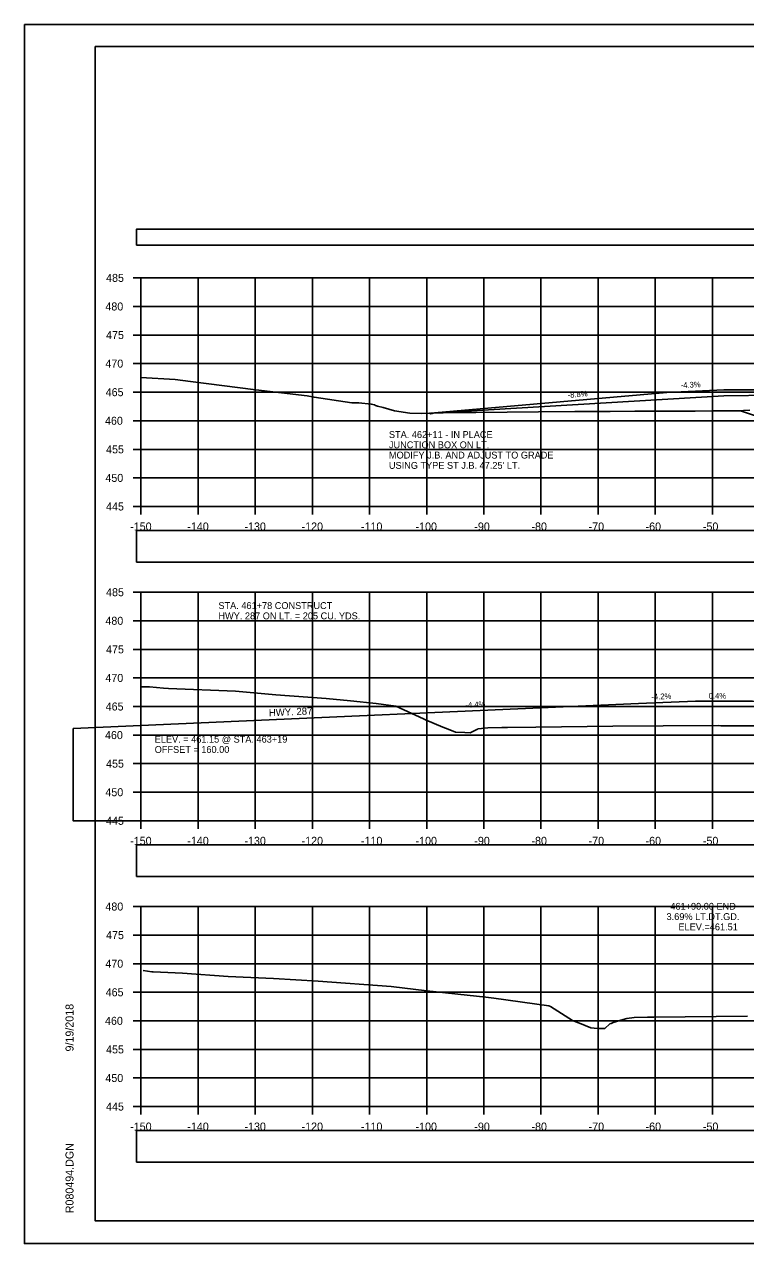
# Model space of a CAD drawing. Extents: x 1376273 to 1384221, y 378927 to 384592.
# Drawn here: x 1383887.5 to 1384013.7, y 380751.8 to 380965.2 of the extents above; entities that cross this region are included whole.
import ezdxf

# ---------------------------------------------------------------- set-up
doc = ezdxf.new("R2010")
doc.units = 0
for name, color, linetype in [('R_Axis', 7, 'Continuous'), ('R_Axis Annot', 7, 'Continuous'), ('R_Border', 7, 'Continuous'), ('R_Border Notes', 7, 'Continuous'), ('R_Drive', 7, 'Continuous'), ('R_Exist Surface', 7, 'Continuous'), ('R_Grid', 7, 'Continuous'), ('R_No Plot', 7, 'Continuous'), ('R_Water', 7, 'Continuous'), ('R_Xsect Elev', 7, 'Continuous'), ('T_Notes', 7, 'Continuous')]:
    doc.layers.add(name, color=color, linetype=linetype)

msp = doc.modelspace()

# ---------------------------------------------------------------- linework, layer by layer
at = {"layer": 'R_Axis'}
for p, q in [((1383906.51, 380920.83), (1383907.91, 380920.83)), ((1383907.91, 380880.83), (1383907.91, 380920.83)), ((1383906.51, 380915.83), (1383907.91, 380915.83)), ((1383906.51, 380910.83), (1383907.91, 380910.83)), ((1383906.51, 380905.83), (1383907.91, 380905.83)), ((1383906.51, 380900.83), (1383907.91, 380900.83)), ((1383906.51, 380895.83), (1383907.91, 380895.83)), ((1383906.51, 380890.83), (1383907.91, 380890.83)), ((1383906.51, 380885.83), (1383907.91, 380885.83)), ((1383906.51, 380880.83), (1383907.91, 380880.83)), ((1383907.91, 380880.83), (1384207.91, 380880.83)), ((1383907.91, 380879.43), (1383907.91, 380880.83)), ((1383917.91, 380879.43), (1383917.91, 380880.83)), ((1383927.91, 380879.43), (1383927.91, 380880.83)), ((1383937.91, 380879.43), (1383937.91, 380880.83)), ((1383947.91, 380879.43), (1383947.91, 380880.83)), ((1383957.91, 380879.43), (1383957.91, 380880.83)), ((1383967.91, 380879.43), (1383967.91, 380880.83)), ((1383977.91, 380879.43), (1383977.91, 380880.83)), ((1383987.91, 380879.43), (1383987.91, 380880.83)), ((1383997.91, 380879.43), (1383997.91, 380880.83)), ((1384007.91, 380879.43), (1384007.91, 380880.83)), ((1383906.51, 380865.83), (1383907.91, 380865.83)), ((1383907.91, 380825.83), (1383907.91, 380865.83)), ((1383906.51, 380860.83), (1383907.91, 380860.83)), ((1383906.51, 380855.83), (1383907.91, 380855.83)), ((1383906.51, 380850.83), (1383907.91, 380850.83)), ((1383906.51, 380845.83), (1383907.91, 380845.83)), ((1383906.51, 380840.83), (1383907.91, 380840.83)), ((1383906.51, 380835.83), (1383907.91, 380835.83)), ((1383906.51, 380830.83), (1383907.91, 380830.83)), ((1383906.51, 380825.83), (1383907.91, 380825.83)), ((1383907.91, 380825.83), (1384207.91, 380825.83)), ((1383907.91, 380824.43), (1383907.91, 380825.83)), ((1383917.91, 380824.43), (1383917.91, 380825.83)), ((1383927.91, 380824.43), (1383927.91, 380825.83)), ((1383937.91, 380824.43), (1383937.91, 380825.83)), ((1383947.91, 380824.43), (1383947.91, 380825.83)), ((1383957.91, 380824.43), (1383957.91, 380825.83)), ((1383967.91, 380824.43), (1383967.91, 380825.83)), ((1383977.91, 380824.43), (1383977.91, 380825.83)), ((1383987.91, 380824.43), (1383987.91, 380825.83)), ((1383997.91, 380824.43), (1383997.91, 380825.83)), ((1384007.91, 380824.43), (1384007.91, 380825.83)), ((1383906.51, 380810.83), (1383907.91, 380810.83)), ((1383907.91, 380775.83), (1383907.91, 380810.83)), ((1383906.51, 380805.83), (1383907.91, 380805.83)), ((1383906.51, 380800.83), (1383907.91, 380800.83)), ((1383906.51, 380795.83), (1383907.91, 380795.83)), ((1383906.51, 380790.83), (1383907.91, 380790.83)), ((1383906.51, 380785.83), (1383907.91, 380785.83)), ((1383906.51, 380780.83), (1383907.91, 380780.83)), ((1383906.51, 380775.83), (1383907.91, 380775.83)), ((1383907.91, 380775.83), (1384207.91, 380775.83)), ((1383907.91, 380774.43), (1383907.91, 380775.83)), ((1383917.91, 380774.43), (1383917.91, 380775.83)), ((1383927.91, 380774.43), (1383927.91, 380775.83)), ((1383937.91, 380774.43), (1383937.91, 380775.83)), ((1383947.91, 380774.43), (1383947.91, 380775.83)), ((1383957.91, 380774.43), (1383957.91, 380775.83)), ((1383967.91, 380774.43), (1383967.91, 380775.83)), ((1383977.91, 380774.43), (1383977.91, 380775.83)), ((1383987.91, 380774.43), (1383987.91, 380775.83)), ((1383997.91, 380774.43), (1383997.91, 380775.83)), ((1384007.91, 380774.43), (1384007.91, 380775.83))]:
    msp.add_line(p, q, dxfattribs=at)
at = {"layer": 'R_Axis Annot'}
for points in [[(1383907.13, 380926.56), (1384208.93, 380926.56), (1384208.93, 380929.38), (1383907.13, 380929.38)], [(1383907.13, 380871.11), (1384208.93, 380871.11), (1384208.93, 380876.63), (1383907.13, 380876.63)], [(1383907.13, 380816.09), (1384208.93, 380816.09), (1384208.93, 380821.61), (1383907.13, 380821.61)], [(1383907.13, 380766.1), (1384208.93, 380766.1), (1384208.93, 380771.63), (1383907.13, 380771.63)]]:
    msp.add_lwpolyline(points, close=True, dxfattribs=at)
at = {"layer": 'R_Border'}
for p, q in [((1383899.91, 380961.29), (1384216.09, 380961.29)), ((1383899.91, 380755.83), (1383899.91, 380961.29)), ((1383899.91, 380755.83), (1383899.91, 380755.83)), ((1384216.09, 380755.83), (1383899.91, 380755.83))]:
    msp.add_line(p, q, dxfattribs=at)
at = {"layer": 'R_Drive'}
msp.add_lwpolyline([(1384033.91, 380845.38), (1384024.95, 380846.25), (1384014.96, 380846.75), (1384004.96, 380846.79), (1383994.97, 380846.37), (1383907.91, 380842.51)], dxfattribs=at)
at = {"layer": 'R_Exist Surface'}
for points in [[(1383907.91, 380903.39), (1383913.89, 380903.05), (1383916.59, 380902.72), (1383928.03, 380901.24), (1383937, 380900.19), (1383938.21, 380899.95), (1383944.8, 380898.95), (1383946.05, 380898.95), (1383948.21, 380898.74), (1383948.78, 380898.59), (1383948.95, 380898.51), (1383949.29, 380898.37), (1383950.31, 380898.14), (1383952.25, 380897.54), (1383954.95, 380897.13), (1383957.06, 380897.11), (1383958.37, 380897.13), (1383958.64, 380897.06), (1383958.65, 380897.05), (1383958.92, 380897.12), (1383959, 380897.15), (1383959.1, 380897.15), (1383962.54, 380897.25), (1383966.5, 380897.29), (1383977.5, 380897.42), (1383983.85, 380897.44), (1383990.05, 380897.46), (1383994.35, 380897.48), (1384000.52, 380897.49), (1384004.89, 380897.48), (1384008.11, 380897.54), (1384012.2, 380897.57), (1384014.45, 380897.66)], [(1383907.91, 380849.3), (1383909.39, 380849.25), (1383911.86, 380849.05), (1383912.75, 380848.97), (1383924.44, 380848.53), (1383931.5, 380847.85), (1383940.34, 380847.22), (1383944.59, 380846.81), (1383949.07, 380846.37), (1383952.53, 380845.9), (1383957.34, 380843.67), (1383957.47, 380843.6), (1383957.72, 380843.5), (1383960.71, 380842.23), (1383961.64, 380841.87), (1383962.97, 380841.32), (1383964.58, 380841.31), (1383965.51, 380841.21), (1383966.79, 380841.88), (1383966.86, 380841.89), (1383966.94, 380841.9), (1383968.63, 380842.11), (1383971.09, 380842.15), (1383972.06, 380842.17), (1383976.99, 380842.24), (1383990.51, 380842.42), (1383999.27, 380842.47), (1384008.97, 380842.48), (1384009.41, 380842.47), (1384009.86, 380842.47), (1384025.44, 380842.44)], [(1383908.28, 380799.65), (1383909.78, 380799.42), (1383910.01, 380799.39), (1383910.04, 380799.39), (1383915.19, 380799.17), (1383923.19, 380798.57), (1383931.12, 380798.22), (1383938.94, 380797.78), (1383951.72, 380796.81), (1383957.91, 380796.08), (1383968.24, 380794.99), (1383969.68, 380794.8), (1383979.3, 380793.46), (1383979.55, 380793.32), (1383983.43, 380790.91), (1383985.55, 380790.05), (1383985.66, 380790.03), (1383986.63, 380789.58), (1383987.8, 380789.5), (1383989.1, 380789.51), (1383989.97, 380790.28), (1383990.2, 380790.37), (1383990.57, 380790.53), (1383992.31, 380791.08), (1383992.94, 380791.22), (1383994.25, 380791.43), (1383996.54, 380791.48), (1383997.65, 380791.5), (1384014.08, 380791.67)]]:
    msp.add_lwpolyline(points, dxfattribs=at)
at = {"layer": 'R_Grid'}
for p, q in [((1383907.91, 380920.83), (1384207.91, 380920.83)), ((1383907.91, 380880.83), (1383907.91, 380920.83)), ((1383917.91, 380880.83), (1383917.91, 380920.83)), ((1383927.91, 380880.83), (1383927.91, 380920.83)), ((1383937.91, 380880.83), (1383937.91, 380920.83)), ((1383947.91, 380880.83), (1383947.91, 380920.83)), ((1383957.91, 380880.83), (1383957.91, 380920.83)), ((1383967.91, 380880.83), (1383967.91, 380920.83)), ((1383977.91, 380880.83), (1383977.91, 380920.83)), ((1383987.91, 380880.83), (1383987.91, 380920.83)), ((1383997.91, 380880.83), (1383997.91, 380920.83)), ((1384007.91, 380880.83), (1384007.91, 380920.83)), ((1383907.91, 380915.83), (1384207.91, 380915.83)), ((1383907.91, 380910.83), (1384207.91, 380910.83)), ((1383907.91, 380905.83), (1384207.91, 380905.83)), ((1383907.91, 380900.83), (1384207.91, 380900.83)), ((1383907.91, 380895.83), (1384207.91, 380895.83)), ((1383907.91, 380890.83), (1384207.91, 380890.83)), ((1383907.91, 380885.83), (1384207.91, 380885.83)), ((1383907.91, 380880.83), (1384207.91, 380880.83)), ((1383907.91, 380865.83), (1384207.91, 380865.83)), ((1383907.91, 380825.83), (1383907.91, 380865.83)), ((1383917.91, 380825.83), (1383917.91, 380865.83)), ((1383927.91, 380825.83), (1383927.91, 380865.83)), ((1383937.91, 380825.83), (1383937.91, 380865.83)), ((1383947.91, 380825.83), (1383947.91, 380865.83)), ((1383957.91, 380825.83), (1383957.91, 380865.83)), ((1383967.91, 380825.83), (1383967.91, 380865.83)), ((1383977.91, 380825.83), (1383977.91, 380865.83)), ((1383987.91, 380825.83), (1383987.91, 380865.83)), ((1383997.91, 380825.83), (1383997.91, 380865.83)), ((1384007.91, 380825.83), (1384007.91, 380865.83)), ((1383907.91, 380860.83), (1384207.91, 380860.83)), ((1383907.91, 380855.83), (1384207.91, 380855.83)), ((1383907.91, 380850.83), (1384207.91, 380850.83)), ((1383907.91, 380845.83), (1384207.91, 380845.83)), ((1383907.91, 380840.83), (1384207.91, 380840.83)), ((1383907.91, 380835.83), (1384207.91, 380835.83)), ((1383907.91, 380830.83), (1384207.91, 380830.83)), ((1383907.91, 380825.83), (1384207.91, 380825.83)), ((1383907.91, 380810.83), (1384207.91, 380810.83)), ((1383907.91, 380775.83), (1383907.91, 380810.83)), ((1383917.91, 380775.83), (1383917.91, 380810.83)), ((1383927.91, 380775.83), (1383927.91, 380810.83)), ((1383937.91, 380775.83), (1383937.91, 380810.83)), ((1383947.91, 380775.83), (1383947.91, 380810.83)), ((1383957.91, 380775.83), (1383957.91, 380810.83)), ((1383967.91, 380775.83), (1383967.91, 380810.83)), ((1383977.91, 380775.83), (1383977.91, 380810.83)), ((1383987.91, 380775.83), (1383987.91, 380810.83)), ((1383997.91, 380775.83), (1383997.91, 380810.83)), ((1384007.91, 380775.83), (1384007.91, 380810.83)), ((1383907.91, 380805.83), (1384207.91, 380805.83)), ((1383907.91, 380800.83), (1384207.91, 380800.83)), ((1383907.91, 380795.83), (1384207.91, 380795.83)), ((1383907.91, 380790.83), (1384207.91, 380790.83)), ((1383907.91, 380785.83), (1384207.91, 380785.83)), ((1383907.91, 380780.83), (1384207.91, 380780.83)), ((1383907.91, 380775.83), (1384207.91, 380775.83))]:
    msp.add_line(p, q, dxfattribs=at)
at = {"layer": 'R_No Plot'}
for p, q in [((1383887.51, 380965.19), (1384220.84, 380965.19)), ((1383999.93, 380900.8), (1383957.91, 380897.12)), ((1384009.92, 380901.23), (1383999.93, 380900.8)), ((1384019.92, 380901.23), (1384009.92, 380901.23)), ((1383907.91, 380842.51), (1383896.01, 380841.98)), ((1383887.51, 380751.85), (1384220.84, 380751.85))]:
    msp.add_line(p, q, dxfattribs=at)
for points in [[(1383887.5, 380965.19), (1384220.84, 380965.19), (1384220.84, 380751.85), (1383887.5, 380751.85)], [(1384133.83, 380961.29), (1384133.83, 380951.41), (1384169.56, 380951.41), (1384169.56, 380948.49), (1384192.76, 380948.49), (1384192.76, 380924.16), (1384216.09, 380924.16), (1384216.09, 380755.83), (1383899.91, 380755.83), (1383899.91, 380961.29)]]:
    msp.add_lwpolyline(points, close=True, dxfattribs=at)
msp.add_lwpolyline([(1383907.91, 380825.83), (1383896.01, 380825.83), (1383896.01, 380841.98)], dxfattribs=at)
at = {"layer": 'T_Notes'}
for p, q in [((1384009.91, 380900.19), (1383957.91, 380897.12)), ((1384019.91, 380900.34), (1384009.91, 380900.19))]:
    msp.add_line(p, q, dxfattribs=at)
for points in [[(1383957.91, 380897.12), (1383958.37, 380897.13), (1383958.64, 380897.06), (1383958.92, 380897.12), (1383959, 380897.15), (1383959.1, 380897.15), (1383962.54, 380897.25), (1383966.5, 380897.29), (1383977.5, 380897.42), (1383983.85, 380897.44), (1383990.05, 380897.46), (1383994.35, 380897.48), (1384000.52, 380897.49), (1384004.89, 380897.48), (1384008.11, 380897.54), (1384012.2, 380897.57), (1384012.82, 380897.59)], [(1384012.82, 380897.59), (1384018.62, 380895.66), (1384023.91, 380897.42), (1384025.59, 380897.84), (1384028.14, 380898.48)]]:
    msp.add_lwpolyline(points, dxfattribs=at)

# ---------------------------------------------------------------- texts
at = {"layer": 'R_Axis Annot'}
for s, p in [('485', (1383901.8, 380920.13)), ('480', (1383901.68, 380915.13)), ('475', (1383901.8, 380910.13)), ('470', (1383901.68, 380905.13)), ('465', (1383901.73, 380900.13)), ('460', (1383901.61, 380895.13)), ('455', (1383901.8, 380890.13)), ('450', (1383901.68, 380885.13)), ('445', (1383901.8, 380880.13)), ('-150', (1383906.02, 380876.63)), ('-140', (1383916.02, 380876.63)), ('-130', (1383926.02, 380876.63)), ('-120', (1383936.02, 380876.63)), ('-110', (1383946.41, 380876.63)), ('-100', (1383955.96, 380876.63)), ('-90', (1383966.25, 380876.63)), ('-80', (1383976.25, 380876.63)), ('-70', (1383986.25, 380876.63)), ('-60', (1383996.22, 380876.63)), ('-50', (1384006.25, 380876.63)), ('485', (1383901.8, 380865.13)), ('480', (1383901.68, 380860.13)), ('475', (1383901.8, 380855.13)), ('470', (1383901.68, 380850.13)), ('465', (1383901.73, 380845.13)), ('460', (1383901.61, 380840.13)), ('455', (1383901.8, 380835.13)), ('450', (1383901.68, 380830.13)), ('445', (1383901.8, 380825.13)), ('-150', (1383906.02, 380821.63)), ('-140', (1383916.02, 380821.63)), ('-130', (1383926.02, 380821.63)), ('-120', (1383936.02, 380821.63)), ('-110', (1383946.41, 380821.63)), ('-100', (1383955.96, 380821.63)), ('-90', (1383966.25, 380821.63)), ('-80', (1383976.25, 380821.63)), ('-70', (1383986.25, 380821.63)), ('-60', (1383996.22, 380821.63)), ('-50', (1384006.25, 380821.63)), ('480', (1383901.68, 380810.13)), ('475', (1383901.8, 380805.13)), ('470', (1383901.68, 380800.13)), ('465', (1383901.73, 380795.13)), ('460', (1383901.61, 380790.13)), ('455', (1383901.8, 380785.13)), ('450', (1383901.68, 380780.13)), ('445', (1383901.8, 380775.13)), ('-150', (1383906.02, 380771.63)), ('-140', (1383916.02, 380771.63)), ('-130', (1383926.02, 380771.63)), ('-120', (1383936.02, 380771.63)), ('-110', (1383946.41, 380771.63)), ('-100', (1383955.96, 380771.63)), ('-90', (1383966.25, 380771.63)), ('-80', (1383976.25, 380771.63)), ('-70', (1383986.25, 380771.63)), ('-60', (1383996.22, 380771.63)), ('-50', (1384006.25, 380771.63))]:
    msp.add_text(s, height=1.4, dxfattribs=at).set_placement(p)
at = {"layer": 'R_Border'}
for s, p in [('9/19/2018', (1383896.1, 380785.47)), ('R080494.DGN', (1383896.1, 380757.16))]:
    msp.add_text(s, height=1.4, rotation=90, dxfattribs=at).set_placement(p)
at = {"layer": 'R_Border Notes'}
for s, p in [('ELEV. = 461.15 @ STA. 463+19', (1383910.31, 380839.51)), ('OFFSET = 160.00', (1383910.31, 380837.71))]:
    msp.add_text(s, height=1.2, dxfattribs=at).set_placement(p)
at = {"layer": 'R_Drive'}
for s, p in [('STA. 461+78 CONSTRUCT', (1383921.46, 380862.89)), ('HWY. 287 ON LT. = 205 CU. YDS.', (1383921.46, 380861.09))]:
    msp.add_text(s, height=1.2, dxfattribs=at).set_placement(p)
for s, height, rotation, p in [('-4.2%', 1, 2.3919, (1383997.25, 380847.02)), ('0.4%', 1, 359.7579, (1384007.26, 380847.21)), ('-4.4%', 1, 2.5412, (1383964.71, 380845.6)), ('HWY. 287', 1.25, 2.5412, (1383930.32, 380844.11))]:
    msp.add_text(s, height=height, rotation=rotation, dxfattribs=at).set_placement(p)
at = {"layer": 'R_No Plot'}
for s, rotation, p in [('-4.3%', 2.4742, (1384002.38, 380901.55)), ('-8.8%', 5.0024, (1383982.62, 380899.81))]:
    msp.add_text(s, height=1, rotation=rotation, dxfattribs=at).set_placement(p)
at = {"layer": 'R_Water'}
for s, p in [('STA. 462+11 - IN PLACE', (1383951.3, 380892.82)), ('JUNCTION BOX ON LT.', (1383951.3, 380891.02)), ('MODIFY J.B. AND ADJUST TO GRADE', (1383951.3, 380889.22)), ("USING TYPE ST J.B. 47.25' LT.", (1383951.3, 380887.42))]:
    msp.add_text(s, height=1.2, dxfattribs=at).set_placement(p)
at = {"layer": 'R_Xsect Elev'}
for s, p in [('461+90.00 END', (1384000.55, 380810.27)), ('3.69% LT.DT.GD.', (1383999.89, 380808.47)), ('ELEV.=461.51', (1384001.97, 380806.67))]:
    msp.add_text(s, height=1.2, rotation=360, dxfattribs=at).set_placement(p)

doc.saveas('drawing.dxf')
